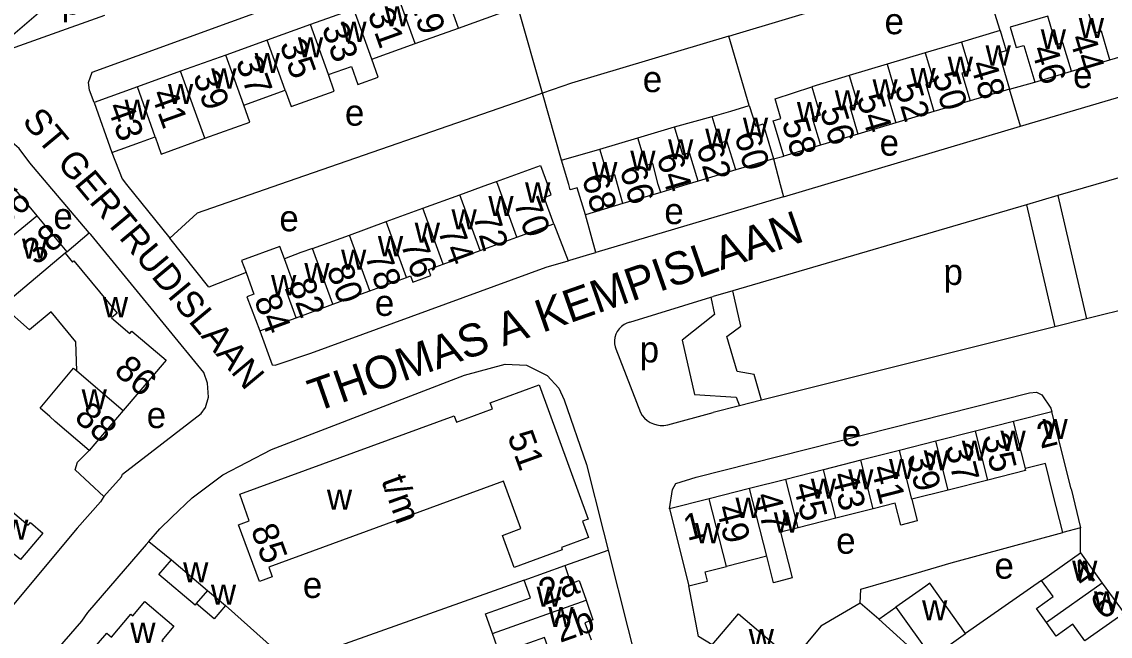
# Model space of a CAD drawing. Extents: x 161258 to 163262, y 380749 to 382054.
# Drawn here: x 162701.6 to 162868.3, y 381680.9 to 381774.9 of the extents above; entities that cross this region are included whole.
import ezdxf

# ---------------------------------------------------------------- set-up
doc = ezdxf.new("R2010")
doc.units = 0
for name, color, linetype in [('BLT_Basislijn', 7, 'Continuous'), ('BLT_Bebouwing', 7, 'Continuous'), ('BLT_Centroide', 7, 'Continuous'), ('BLT_Huisnummer', 7, 'Continuous'), ('BLT_Huisnummer_ tussenligend', 7, 'Continuous'), ('BLT_Huisnummer_reeks', 7, 'Continuous'), ('BLT_Onderverdeling_panden', 7, 'Continuous'), ('BLT_Straatnaam', 7, 'Continuous'), ('BLT_Straatnaam_verkleind', 7, 'Continuous')]:
    doc.layers.add(name, color=color, linetype=linetype)

msp = doc.modelspace()

# ---------------------------------------------------------------- linework, layer by layer
at = {"layer": 'BLT_Basislijn'}
for p, q in [((162851.43, 381773.58), (162848.04, 381784.2)), ((162781.33, 381763.97), (162777.62, 381777.07)), ((162812.99, 381762.09), (162809.87, 381772.71)), ((162852.86, 381764.62), (162856.7, 381765.67)), ((162781.33, 381763.97), (162778.49, 381762.99)), ((162784.23, 381753.75), (162781.33, 381763.97)), ((162854.54, 381758.92), (162852.86, 381764.62)), ((162778.49, 381762.99), (162741.06, 381750)), ((162824.56, 381750), (162854.54, 381758.92)), ((162816.71, 381753.94), (162818.28, 381754.34)), ((162816.71, 381753.94), (162817.74, 381750)), ((162871.52, 381751.6), (162866.07, 381750)), ((162711.96, 381742.59), (162705.65, 381750)), ((162717.66, 381750), (162724.28, 381741.81)), ((162817.74, 381750), (162818.23, 381748.12)), ((162818.23, 381748.12), (162824.56, 381750)), ((162866.07, 381750), (162860.25, 381748.3)), ((162818.23, 381748.12), (162789.51, 381739.61)), ((162860.25, 381748.3), (162855.45, 381746.89)), ((162860.25, 381748.3), (162864.61, 381729.45)), ((162855.45, 381746.89), (162810.46, 381733.72)), ((162855.45, 381746.89), (162859.76, 381728.24)), ((162783.05, 381743.98), (162785.25, 381738.33)), ((162789.51, 381739.61), (162787.9, 381745.38)), ((162708.5, 381739.68), (162711.96, 381742.59)), ((162794.73, 381728.92), (162807.12, 381732.74)), ((162807.12, 381732.74), (162807.45, 381732.84)), ((162810.46, 381733.72), (162807.45, 381732.84)), ((162876.29, 381732.38), (162864.61, 381729.45)), ((162864.61, 381729.45), (162859.76, 381728.24)), ((162859.76, 381728.24), (162814.87, 381716.98)), ((162792.55, 381724.85), (162796.33, 381715.12)), ((162811.49, 381716.13), (162807.45, 381715.12)), ((162814.87, 381716.98), (162811.49, 381716.13)), ((162800.54, 381713.23), (162807.45, 381715.12)), ((162790.67, 381696.81), (162791.37, 381694.02)), ((162721.06, 381695.33), (162724.52, 381692.56)), ((162784.74, 381691.66), (162791.37, 381694.02)), ((162778.53, 381689.45), (162747.24, 381678.31)), ((162857.76, 381689.38), (162846.12, 381681.28)), ((162732.8, 381685.56), (162741.45, 381677.86)), ((162832.81, 381683.47), (162829.98, 381685.93)), ((162832.81, 381683.47), (162835.45, 381685.29))]:
    msp.add_line(p, q, dxfattribs=at)
for points in [[(162712.68, 381762.58), (162712, 381764.43), (162711.85, 381765.62), (162712.38, 381767.19), (162762.31, 381785.35), (162770.19, 381787.9), (162770.71, 381788.06)], [(162809.87, 381772.71), (162811.06, 381773.07), (162848.04, 381784.2)], [(162691.31, 381770.12), (162692.65, 381769.31), (162696.09, 381769.44), (162714.35, 381775.93)], [(162809.87, 381772.71), (162785.78, 381765.52), (162781.33, 381763.97)], [(162854.54, 381758.92), (162881.29, 381766.87), (162879.62, 381772.48)], [(162705.65, 381750), (162702.83, 381753.31), (162701.2, 381755.51), (162698.74, 381757.64), (162697.89, 381758.15)], [(162715.42, 381754.93), (162716.97, 381750.85), (162717.66, 381750)], [(162741.06, 381750), (162728.45, 381745.63), (162724.28, 381741.81)], [(162714.2, 381702.24), (162716.86, 381705.24), (162717.04, 381705.68), (162729.09, 381714.93), (162729.73, 381715.89), (162730.2, 381717.43), (162730.04, 381719.57), (162729.5, 381721.24), (162712.18, 381742.33), (162711.96, 381742.59)], [(162735.96, 381736.51), (162730.27, 381734.28), (162724.28, 381741.81)], [(162785.25, 381738.33), (162785.54, 381738.42), (162788.58, 381739.33), (162789.51, 381739.61)], [(162738.05, 381727.6), (162739.97, 381722.39), (162740.4, 381722.35), (162745.85, 381724.17), (162781.91, 381737.33), (162785.25, 381738.33)], [(162807.12, 381732.74), (162807.65, 381730.08), (162802.71, 381726.16), (162804.6, 381717.88), (162810.99, 381717.44), (162811.49, 381716.13)], [(162814.87, 381716.98), (162813.75, 381720.93), (162811.13, 381721.36), (162809.54, 381726.74), (162811.71, 381728.34), (162810.46, 381733.72)], [(162794.73, 381728.92), (162794.26, 381728.77), (162793.82, 381728.55), (162793.42, 381728.26), (162793.07, 381727.91), (162792.78, 381727.51), (162792.56, 381727.07), (162792.42, 381726.6), (162792.35, 381726.11), (162792.36, 381725.62), (162792.46, 381725.13), (162792.55, 381724.85)], [(162724.59, 381699.06), (162727.69, 381702.02), (162732.41, 381705.56), (162739.83, 381709.43), (162769.41, 381720.83), (162775.63, 381722.5), (162778.91, 381722.34), (162782.07, 381720.78), (162783.82, 381718.82), (162784.68, 381717.05), (162788.06, 381707.12), (162790.67, 381696.81)], [(162800.78, 381700.35), (162801.22, 381703.33), (162801.73, 381704.21), (162804.85, 381705.22), (162855.88, 381718.12), (162856.97, 381718.22), (162857.78, 381717.81), (162859.14, 381715.76), (162859.32, 381715.21)], [(162796.33, 381715.12), (162796.61, 381714.65), (162796.96, 381714.24), (162797.36, 381713.88), (162797.82, 381713.58), (162798.31, 381713.35), (162798.83, 381713.19), (162799.37, 381713.12), (162799.91, 381713.12), (162800.54, 381713.23)], [(162714.2, 381702.24), (162709.8, 381706.32), (162710.17, 381707.5), (162711.92, 381709.28)], [(162714.2, 381702.24), (162713.67, 381701.41), (162710.1, 381697.42), (162698.58, 381683.59), (162698.06, 381683.16)], [(162721.06, 381695.33), (162722.73, 381697.28), (162724.59, 381699.06)], [(162863.69, 381693.62), (162863.71, 381697.45)], [(162838.57, 381690.49), (162843.92, 381692.08), (162860.98, 381696.73)], [(162721.06, 381695.33), (162720.68, 381694.88), (162711.69, 381684.48), (162710.78, 381683.14), (162705.36, 381676.93), (162704.72, 381675.94)], [(162791.37, 381694.02), (162797.4, 381670.14), (162799.38, 381665.68), (162801.54, 381662.43), (162803.98, 381659.92)], [(162829.98, 381685.93), (162830.09, 381688.04), (162838.57, 381690.49)], [(162807.29, 381679.53), (162805.22, 381680.81), (162803.74, 381688.55)], [(162829.98, 381685.93), (162823.96, 381682.39), (162818, 381675.22)], [(162832.81, 381683.47), (162839.94, 381677.03), (162854.03, 381663.95), (162860.09, 381658.61)]]:
    msp.add_lwpolyline(points, dxfattribs=at)
at = {"layer": 'BLT_Bebouwing'}
for p, q in [((162752.47, 381776.87), (162745.84, 381774.49)), ((162768.48, 381773.96), (162775.11, 381776.34)), ((162745.84, 381774.49), (162739.2, 381772.1)), ((162761.85, 381771.58), (162768.48, 381773.96)), ((162851.43, 381773.58), (162845.49, 381771.81)), ((162739.2, 381772.1), (162732.85, 381769.82)), ((162755.22, 381769.2), (162761.85, 381771.58)), ((162845.49, 381771.81), (162839.94, 381770.15)), ((162868.22, 381769.09), (162873.71, 381770.72)), ((162732.85, 381769.82), (162725.94, 381767.34)), ((162839.94, 381770.15), (162834.09, 381768.41)), ((162862.31, 381767.34), (162868.22, 381769.09)), ((162725.94, 381767.34), (162719.31, 381764.96)), ((162834.09, 381768.41), (162828.31, 381766.7)), ((162856.7, 381765.67), (162862.31, 381767.34)), ((162828.31, 381766.7), (162822.56, 381764.98)), ((162719.31, 381764.96), (162712.68, 381762.58)), ((162735.59, 381762.17), (162741.95, 381764.45)), ((162852.86, 381764.62), (162846.81, 381762.82)), ((162712.68, 381762.58), (162715.42, 381754.93)), ((162846.81, 381762.82), (162841.26, 381761.17)), ((162841.26, 381761.17), (162835.41, 381759.43)), ((162795.95, 381757.14), (162801.55, 381758.81)), ((162835.41, 381759.43), (162829.64, 381757.72)), ((162829.64, 381757.72), (162823.88, 381756.01)), ((162790.13, 381755.4), (162795.95, 381757.14)), ((162823.88, 381756.01), (162818.28, 381754.34)), ((162784.23, 381753.75), (162790.13, 381755.4)), ((162816.71, 381753.94), (162810.95, 381752.23)), ((162774.3, 381750.49), (162781.03, 381752.94)), ((162781.03, 381752.94), (162782.1, 381750)), ((162785.35, 381750), (162784.23, 381753.75)), ((162810.95, 381752.23), (162805.19, 381750.52)), ((162772.97, 381750), (162774.3, 381750.49)), ((162805.19, 381750.52), (162803.45, 381750)), ((162699.94, 381750), (162703.9, 381745.23)), ((162768.67, 381748.43), (162772.97, 381750)), ((162803.45, 381750), (162799.43, 381748.8)), ((162763.03, 381746.38), (162768.67, 381748.43)), ((162799.43, 381748.8), (162793.66, 381747.09)), ((162757.4, 381744.33), (162763.03, 381746.38)), ((162793.66, 381747.09), (162787.9, 381745.38)), ((162703.9, 381745.23), (162708.5, 381739.68)), ((162751.77, 381742.27), (162757.4, 381744.33)), ((162777.42, 381741.93), (162783.05, 381743.98)), ((162746.13, 381740.22), (162751.77, 381742.27)), ((162771.78, 381739.88), (162777.42, 381741.93)), ((162708.5, 381739.68), (162708.25, 381739.47)), ((162766.15, 381737.83), (162771.78, 381739.88)), ((162754.88, 381733.73), (162760.51, 381735.78)), ((162749.24, 381731.67), (162754.88, 381733.73)), ((162743.61, 381729.62), (162749.24, 381731.67)), ((162738.05, 381727.6), (162743.61, 381729.62)), ((162717.15, 381715.41), (162711.92, 381709.28)), ((162859.32, 381715.21), (162853.47, 381713.72)), ((162862.28, 381703.41), (162859.32, 381715.21)), ((162847.61, 381712.23), (162841.55, 381710.7)), ((162853.47, 381713.72), (162847.61, 381712.23)), ((162841.55, 381710.7), (162835.97, 381709.28)), ((162835.97, 381709.28), (162830.05, 381707.78)), ((162830.05, 381707.78), (162824.36, 381706.33)), ((162824.36, 381706.33), (162818.57, 381704.86)), ((162818.57, 381704.86), (162813.05, 381703.46)), ((162849.51, 381704.76), (162843.45, 381703.23)), ((162813.05, 381703.46), (162806.86, 381701.89)), ((162843.45, 381703.23), (162837.86, 381701.83)), ((162862.28, 381703.41), (162863.71, 381697.45)), ((162806.86, 381701.89), (162800.78, 381700.35)), ((162800.78, 381700.35), (162803.74, 381688.55)), ((162826.24, 381698.9), (162820.46, 381697.45)), ((162831.94, 381700.34), (162826.24, 381698.9)), ((162863.71, 381697.45), (162860.98, 381696.73)), ((162724.52, 381692.56), (162730.07, 381687.87)), ((162815.67, 381693.11), (162809.49, 381691.54)), ((162857.76, 381689.38), (162863.69, 381693.62)), ((162863.69, 381693.62), (162867.01, 381688.99)), ((162778.53, 381689.45), (162784.74, 381691.66)), ((162867.01, 381688.99), (162870.37, 381684.38)), ((162730.07, 381687.87), (162732.8, 381685.56)), ((162840.02, 381688.53), (162835.45, 381685.29))]:
    msp.add_line(p, q, dxfattribs=at)
for points in [[(162703.74, 381781.83), (162706.67, 381778.41), (162699.51, 381772.26), (162696.94, 381775.23), (162694.93, 381773.47)], [(162858.68, 381775.76), (162852.93, 381774.08), (162853.86, 381770.96), (162855.03, 381771.3), (162856.7, 381765.67)], [(162851.43, 381773.58), (162852.34, 381770.49), (162851.21, 381770.16), (162852.86, 381764.62)], [(162748.58, 381766.83), (162752.09, 381768.08), (162753.08, 381765.34), (162756.19, 381766.46), (162755.22, 381769.2)], [(162741.95, 381764.45), (162742.84, 381761.95), (162749.42, 381764.31), (162748.58, 381766.83)], [(162818.28, 381754.34), (162816.86, 381759.13), (162816.67, 381759.75), (162817.85, 381760.1), (162816.95, 381763.13), (162822.56, 381764.98)], [(162729.62, 381757.08), (162736.53, 381759.56), (162735.59, 381762.17)], [(162807.32, 381760.4), (162810.16, 381761.25), (162812.99, 381762.09)], [(162812.99, 381762.09), (162813.99, 381758.93), (162815.13, 381759.27), (162815.29, 381758.74), (162816.71, 381753.94)], [(162801.55, 381758.81), (162807.32, 381760.4)], [(162715.42, 381754.93), (162719.8, 381756.5), (162722.05, 381757.31)], [(162722.05, 381757.31), (162722.95, 381754.66), (162729.62, 381757.08)], [(162783.05, 381743.98), (162781.57, 381748.04), (162782.67, 381748.44), (162782.1, 381750)], [(162787.9, 381745.38), (162786.67, 381749.5), (162785.59, 381749.18), (162785.35, 381750)], [(162741.83, 381738.65), (162741.15, 381740.53), (162735.27, 381738.39), (162735.96, 381736.51)], [(162708.25, 381739.47), (162709.36, 381738.13), (162709.57, 381738.3), (162716.21, 381730.31), (162715.36, 381729.59), (162718.17, 381727.19), (162718.49, 381727.56), (162723.71, 381723.09), (162717.15, 381715.41)], [(162746.13, 381740.22), (162744.36, 381739.58), (162741.83, 381738.65)], [(162760.51, 381735.78), (162761.15, 381736.01), (162761.49, 381735.05), (162764.26, 381736.06), (162763.91, 381737.01), (162766.15, 381737.83)], [(162735.96, 381736.51), (162737.16, 381733.22), (162736.06, 381732.82), (162738.05, 381727.6)], [(162710.05, 381721.48), (162709.91, 381725.92), (162706.14, 381730.49), (162702.82, 381727.75), (162698.75, 381731.34), (162699.48, 381732.1)], [(162711.92, 381709.28), (162706.72, 381713.73), (162705.89, 381714.5), (162704.44, 381715.74), (162709.56, 381721.9), (162710.05, 381721.48)], [(162776.99, 381691.38), (162775.2, 381696.28), (162778.03, 381697.32), (162775.36, 381704.61), (162739.42, 381691.41), (162739.93, 381689.95), (162738.01, 381689.23), (162734.78, 381697.93), (162736.43, 381698.54), (162734.98, 381702.58), (162767.82, 381714.58), (162768.16, 381713.64), (162773.7, 381715.65), (162773.35, 381716.59), (162780.84, 381719.35), (162788.32, 381698.79), (162787.48, 381698.48), (162788.4, 381695.98), (162784.24, 381694.45), (162784.37, 381694.08), (162776.99, 381691.38)], [(162860.98, 381696.73), (162859.48, 381702.7), (162858.33, 381707.29), (162855.29, 381706.53)], [(162855.29, 381706.53), (162855.18, 381706.5), (162855.26, 381706.2), (162849.51, 381704.76)], [(162698.39, 381701.4), (162698.8, 381701.06), (162702.61, 381697.83), (162702.96, 381698.24), (162704.86, 381696.62), (162701.44, 381692.59), (162700.37, 381693.49), (162697.3, 381689.86), (162693.79, 381692.84), (162694.38, 381693.54), (162692.84, 381694.85)], [(162837.86, 381701.83), (162838.7, 381698.5), (162836.19, 381697.86), (162835.35, 381701.2), (162831.94, 381700.34)], [(162820.46, 381697.45), (162817.79, 381696.78), (162819.55, 381689.77), (162816.7, 381689.05), (162815.67, 381693.11)], [(162728.34, 381685.84), (162728.14, 381685.6), (162722.59, 381690.29), (162724.52, 381692.56)], [(162784.74, 381691.66), (162785.7, 381688.91), (162786.93, 381689.36), (162788, 381686.36)], [(162803.74, 381688.55), (162806.59, 381689.27), (162806.23, 381690.72), (162809.49, 381691.54)], [(162773.67, 381681.26), (162772.59, 381684.3), (162779.49, 381686.75), (162778.53, 381689.45)], [(162846.12, 381681.28), (162840.65, 381688.98), (162840.02, 381688.53)], [(162858.48, 381682.97), (162856.97, 381685.08), (162859.53, 381686.91), (162857.76, 381689.38)], [(162717.76, 381673.55), (162712.09, 381678.34), (162714.62, 381681.33), (162715.34, 381680.72), (162718.3, 381684.22), (162718.61, 381683.97), (162720.45, 381686.15), (162724.9, 381682.39), (162723.06, 381680.2), (162723.24, 381680.05)], [(162732.8, 381685.56), (162731.08, 381683.52), (162728.34, 381685.84)], [(162788, 381686.36), (162789.07, 381683.35), (162787.84, 381682.9), (162788.77, 381680.31)], [(162807.29, 381679.53), (162811.33, 381684.29), (162818.51, 381678.2), (162814.48, 381673.44)], [(162835.45, 381685.29), (162840.92, 381677.59), (162846.12, 381681.28)], [(162864.37, 381680.13), (162862.54, 381682.69), (162859.98, 381680.86), (162858.48, 381682.97)], [(162782.57, 381678.11), (162781.65, 381680.68), (162774.75, 381678.23), (162773.67, 381681.26)]]:
    msp.add_lwpolyline(points, dxfattribs=at)
at = {"layer": 'BLT_Onderverdeling_panden'}
for p, q in [((162768.48, 381773.96), (162765.73, 381781.63)), ((162761.85, 381771.58), (162759.1, 381779.25)), ((162755.22, 381769.2), (162752.47, 381776.87)), ((162748.58, 381766.83), (162745.84, 381774.49)), ((162741.95, 381764.45), (162739.2, 381772.1)), ((162735.59, 381762.17), (162732.85, 381769.82)), ((162729.62, 381757.08), (162725.94, 381767.34)), ((162722.05, 381757.31), (162719.31, 381764.96)), ((162774.48, 381750), (162774.3, 381750.49)), ((162777.42, 381741.93), (162774.48, 381750)), ((162793.66, 381747.09), (162792.8, 381750)), ((162799.43, 381748.8), (162799.07, 381750)), ((162771.78, 381739.88), (162768.67, 381748.43)), ((162766.15, 381737.83), (162763.03, 381746.38)), ((162694.83, 381737.71), (162703.9, 381745.23)), ((162760.51, 381735.78), (162757.4, 381744.33)), ((162754.88, 381733.73), (162751.77, 381742.27)), ((162708.25, 381739.47), (162699.48, 381732.1)), ((162749.24, 381731.67), (162746.13, 381740.22)), ((162710.05, 381721.48), (162717.15, 381715.41)), ((162849.51, 381704.76), (162847.61, 381712.23)), ((162855.29, 381706.53), (162853.47, 381713.72)), ((162843.45, 381703.23), (162841.55, 381710.7)), ((162837.86, 381701.83), (162835.97, 381709.28)), ((162831.94, 381700.34), (162830.05, 381707.78)), ((162826.24, 381698.9), (162824.36, 381706.33)), ((162820.46, 381697.45), (162818.57, 381704.86)), ((162815.67, 381693.11), (162813.05, 381703.46)), ((162809.49, 381691.54), (162806.86, 381701.89)), ((162867.01, 381688.99), (162858.48, 381682.97)), ((162730.07, 381687.87), (162728.34, 381685.84)), ((162773.67, 381681.26), (162788, 381686.36)), ((162870.37, 381684.38), (162864.37, 381680.13))]:
    msp.add_line(p, q, dxfattribs=at)
for points in [[(162868.22, 381769.09), (162866.93, 381773.46), (162865.89, 381773.15), (162864.59, 381777.5)], [(162862.31, 381767.34), (162861.01, 381771.71), (162859.98, 381771.4), (162858.68, 381775.76)], [(162845.49, 381771.81), (162846.79, 381767.41), (162845.56, 381767.05), (162846.81, 381762.82)], [(162839.94, 381770.15), (162841.24, 381765.76), (162840.01, 381765.4), (162841.26, 381761.17)], [(162834.09, 381768.41), (162835.39, 381764.03), (162834.16, 381763.66), (162835.41, 381759.43)], [(162828.31, 381766.7), (162829.62, 381762.31), (162828.38, 381761.94), (162829.64, 381757.72)], [(162822.56, 381764.98), (162823.86, 381760.6), (162822.63, 381760.23), (162823.88, 381756.01)], [(162805.19, 381750.52), (162803.84, 381754.87), (162802.81, 381754.56), (162801.55, 381758.81)], [(162810.95, 381752.23), (162809.57, 381756.63), (162808.54, 381756.32), (162807.32, 381760.4)], [(162799.07, 381750), (162798.24, 381753.21), (162797.21, 381752.9), (162795.95, 381757.14)], [(162792.8, 381750), (162792.42, 381751.48), (162791.38, 381751.17), (162790.13, 381755.4)], [(162743.61, 381729.62), (162742.05, 381733.92), (162743.38, 381734.41), (162741.83, 381738.65)]]:
    msp.add_lwpolyline(points, dxfattribs=at)

# ---------------------------------------------------------------- texts
at = {"layer": 'BLT_Centroide'}
for s, p in [('p', (162707.7, 381776.03)), ('w', (162757.16, 381774.23)), ('e', (162833.7, 381773.01)), ('w', (162863.45, 381772.42)), ('w', (162750.53, 381771.84)), ('w', (162743.89, 381769.47)), ('w', (162857.62, 381770.69)), ('w', (162849.17, 381768.22)), ('w', (162737.27, 381767.08)), ('w', (162843.38, 381766.5)), ('w', (162730.62, 381764.7)), ('e', (162796.69, 381764.15)), ('w', (162837.67, 381764.78)), ('e', (162862.56, 381764.78)), ('w', (162831.86, 381763.06)), ('w', (162724, 381762.33)), ('w', (162826.09, 381761.34)), ('w', (162717.36, 381759.94)), ('w', (162820.28, 381759.58)), ('e', (162751.09, 381759.01)), ('w', (162812.02, 381757.17)), ('w', (162806.25, 381755.47)), ('e', (162832.95, 381754.42)), ('w', (162800.56, 381753.84)), ('w', (162794.78, 381752.11)), ('w', (162788.95, 381750.38)), ('w', (162778.67, 381747.25)), ('w', (162773.05, 381745.19)), ('e', (162706.45, 381743.17)), ('e', (162741.05, 381742.84)), ('w', (162767.41, 381743.12)), ('e', (162799.99, 381743.94)), ('w', (162761.78, 381741.08)), ('w', (162701.64, 381738.66)), ('w', (162756.14, 381739.03)), ('w', (162750.5, 381736.97)), ('w', (162744.88, 381734.92)), ('p', (162842.73, 381734.63)), ('w', (162739.78, 381733.06)), ('w', (162714.03, 381729.69)), ('e', (162755.67, 381729.89)), ('p', (162796.21, 381722.77)), ('w', (162710.78, 381715.59)), ('e', (162720.74, 381712.72)), ('w', (162857.88, 381711.02)), ('e', (162827.15, 381709.97)), ('w', (162851.45, 381709.23)), ('w', (162845.53, 381707.73)), ('w', (162839.7, 381706.25)), ('w', (162834.38, 381704.91)), ('w', (162828.14, 381703.33)), ('w', (162822.41, 381701.89)), ('w', (162748.33, 381700.22)), ('w', (162810.89, 381698.97)), ('w', (162816.75, 381696.73)), ('w', (162698.76, 381695.62)), ('w', (162804.7, 381695.09)), ('e', (162826.3, 381693.48)), ('w', (162726.32, 381689.09)), ('e', (162850.53, 381689.66)), ('w', (162862.42, 381689.34)), ('e', (162744.65, 381686.71)), ('w', (162730.57, 381685.69)), ('w', (162780.44, 381685.38)), ('w', (162865.76, 381684.66)), ('w', (162839.45, 381683.28)), ('w', (162782.24, 381682.25)), ('w', (162718.23, 381679.84)), ('w', (162812.91, 381678.88))]:
    msp.add_text(s, height=4, dxfattribs=at).set_placement(p)
at = {"layer": 'BLT_Huisnummer'}
for s, rotation, p in [('31', 289.7282, (162754.52, 381776.21)), ('35', 289.7334, (162741.05, 381771.48)), ('44', 286.5497, (162861.97, 381772.45)), ('39', 289.7344, (162727.77, 381766.66)), ('48', 286.5553, (162846.79, 381768.43)), ('52', 286.5553, (162835.21, 381765)), ('43', 289.7264, (162714.64, 381761.92)), ('56', 286.5553, (162823.77, 381761.43)), ('60', 286.551, (162810.67, 381757.55)), ('64', 286.551, (162798.77, 381754.25)), ('68', 286.5526, (162787.32, 381751.06)), ('70', 290.0116, (162776.87, 381747.2)), ('38', 40.4135, (162703.84, 381737.51)), ('74', 290.01, (162765.26, 381742.96)), ('78', 290.0127, (162754.09, 381739.09)), ('84', 290.0085, (162737.14, 381732.42)), ('86', 319.4956, (162715.56, 381721.2)), ('88', 319.4986, (162709.47, 381714.06)), ('2', 14.1134, (162857.58, 381709.55)), ('35', 284.2437, (162848.69, 381711.43)), ('39', 284.2408, (162837.09, 381708.49)), ('43', 284.2434, (162825.57, 381705.53)), ('49', 284.2389, (162807.89, 381700.54)), ('1', 14.1092, (162803.48, 381695.43)), ('4', 35.3858, (162864.09, 381688.1)), ('2a', 19.5824, (162781.64, 381685.57)), ('2b', 19.5642, (162784.03, 381679.82))]:
    msp.add_text(s, height=4, rotation=rotation, dxfattribs=at).set_placement(p)
at = {"layer": 'BLT_Huisnummer_ tussenligend'}
for s, rotation, p in [('29', 286.5105, (162761.03, 381778.38)), ('33', 289.7282, (162747.5, 381774.01)), ('46', 286.5497, (162856.14, 381770.73)), ('37', 289.7334, (162734.33, 381768.86)), ('50', 286.5553, (162840.96, 381766.72)), ('41', 289.7344, (162721.35, 381763.9)), ('54', 286.5553, (162829.38, 381763.3)), ('58', 286.5553, (162817.94, 381759.54)), ('62', 286.551, (162804.84, 381755.83)), ('66', 286.551, (162793.11, 381752.36)), ('36', 39.7132, (162698.78, 381743.16)), ('72', 286.5526, (162770.68, 381745.21)), ('76', 290.01, (162759.57, 381740.91)), ('80', 290.0127, (162748.24, 381737.05)), ('82', 290.0127, (162742.41, 381734.85)), ('37', 284.2437, (162842.95, 381709.86)), ('41', 284.2408, (162831.61, 381706.61)), ('45', 284.2434, (162819.69, 381703.95)), ('47', 284.2434, (162813.8, 381702.38)), ('6', 35.3858, (162867.1, 381683.22))]:
    msp.add_text(s, height=4, rotation=rotation, dxfattribs=at).set_placement(p)
at = {"layer": 'BLT_Huisnummer_reeks'}
for s, rotation, p in [('51', 289.8801, (162775.92, 381711.52)), ('t/m', 289.8821, (162756.61, 381704.73)), ('85', 289.8801, (162736.64, 381697.24))]:
    msp.add_text(s, height=4, rotation=rotation, dxfattribs=at).set_placement(p)
at = {"layer": 'BLT_Straatnaam'}
msp.add_text('THOMAS A KEMPISLAAN', height=4.9999, rotation=19.2763, dxfattribs=at).set_placement((162746.59, 381715.14))
at = {"layer": 'BLT_Straatnaam_verkleind'}
msp.add_text('ST GERTRUDISLAAN', height=3.9999, rotation=309.7877, dxfattribs=at).set_placement((162701.55, 381759.65))

doc.saveas('drawing.dxf')
